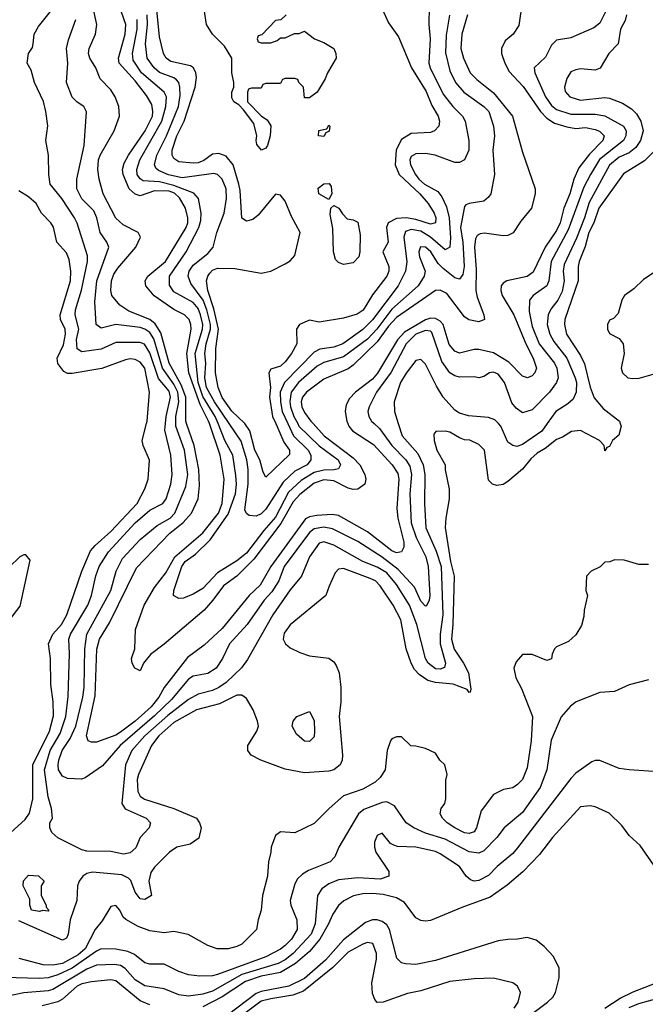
# Model space of a CAD drawing. Header units: inches. Extents: x 1793402 to 1900366, y 320852 to 470679.
# Tile 574 of 604: x 1871513 to 1874097, y 437601 to 441669. Entities that reach past the tile are written whole.
import ezdxf

# ---------------------------------------------------------------- set-up
doc = ezdxf.new("R2010")
doc.units = ezdxf.units.IN
doc.header["$MEASUREMENT"] = 0
doc.layers.add('B8473', color=7, linetype='Continuous')
doc.layers.add('B8474', color=7, linetype='Continuous')

msp = doc.modelspace()

# ---------------------------------------------------------------- linework, layer by layer
at = {"layer": 'B8473', "color": 4}
for points, elevation in [([(1871476.9, 438310), (1871535.2, 438364.8), (1871553, 438390), (1871566.6, 438450), (1871567.3, 438590), (1871635.6, 438730), (1871653.1, 438793.1), (1871651.3, 438850), (1871641.7, 438921.7), (1871639.6, 439030), (1871631.6, 439090), (1871649.6, 439130), (1871685.1, 439170), (1871707.6, 439210), (1871769.7, 439390), (1871806.1, 439473.9), (1871824.1, 439495.9), (1871890, 439554), (1871997.6, 439670), (1872029.5, 439730.5), (1872043.7, 439770), (1872049.4, 439849.4), (1872022.7, 439910), (1872019.3, 439930), (1872037, 440000)], 336), ([(1873994.1, 440000), (1873997.3, 439990), (1873987.5, 439952.5), (1873962, 439930), (1873950, 439906), (1873938, 439902), (1873930, 439888), (1873928, 439910), (1873908.7, 439930), (1873830, 439971.6), (1873792.4, 439967.6), (1873755.8, 439944.2), (1873730, 439934), (1873683.1, 439896.9), (1873650, 439877.6), (1873624.8, 439855.2), (1873590, 439812.3), (1873530, 439761.2), (1873510, 439749.2), (1873484, 439744), (1873466, 439750), (1873450, 439766), (1873433.2, 439890), (1873410, 439914), (1873372.1, 439932.1), (1873350, 439933.2), (1873330, 439941.2), (1873290, 439965.2), (1873270, 439969), (1873232.7, 439967.3), (1873223.6, 439956.4), (1873224.7, 439930), (1873236, 439890), (1873271, 439830), (1873271.1, 439808.9), (1873287.3, 439730), (1873287.7, 439690), (1873273, 439610), (1873270.5, 439570.5), (1873293.1, 439430), (1873307.6, 439370), (1873301.8, 439170), (1873296.1, 439110), (1873307.7, 439067.7), (1873347, 439010), (1873367, 438970), (1873376.9, 438903.1), (1873374, 438890), (1873369.5, 438889.5), (1873362, 438902), (1873304.1, 438924.1), (1873230, 438930.9), (1873198.9, 438938.9), (1873163.3, 438963.3), (1873144.4, 438984.4), (1873129.7, 439010), (1873109.7, 439070), (1873087, 439190), (1873056.2, 439250), (1873002, 439330), (1872982.7, 439350), (1872960.7, 439360.7), (1872850, 439402), (1872830, 439399), (1872816.8, 439383.2), (1872790.9, 439329.1), (1872778, 439290), (1872630, 439169.2), (1872605.1, 439134.9), (1872602, 439110), (1872610.8, 439090), (1872630, 439074), (1872670, 439054), (1872710, 439040.7), (1872790, 439030.8), (1872810, 439016), (1872820.5, 439000.5), (1872832.7, 438970), (1872839.3, 438910), (1872839.3, 438850), (1872833, 438790), (1872846, 438630), (1872845.5, 438610), (1872837.3, 438590), (1872811, 438570), (1872790, 438563.5), (1872690, 438556.9), (1872610, 438572), (1872509, 438610), (1872469.7, 438629.7), (1872456, 438650), (1872455.1, 438670), (1872492.3, 438730), (1872499.3, 438750), (1872496, 438770), (1872477.2, 438817.2), (1872450, 438864), (1872430, 438878), (1872410, 438878.4), (1872337.7, 438842.3), (1872243, 438817), (1872150, 438764.8), (1872087.4, 438710), (1872057, 438670), (1872003.7, 438550), (1871998.9, 438530), (1872000.5, 438480.5), (1872010, 438460.5), (1872028, 438448), (1872150, 438410.4), (1872242.8, 438370), (1872256.3, 438350), (1872262, 438330), (1872253.4, 438286.6), (1872217.3, 438262.7), (1872162, 438250), (1872132, 438230), (1872070, 438168), (1872055.3, 438144.7), (1872046, 438110), (1872057.3, 438050), (1872030, 438034), (1872010, 438037.2), (1871990, 438064), (1871971.8, 438111.8), (1871962.4, 438122.4), (1871935.4, 438135.4), (1871813.7, 438146.3), (1871790, 438140.7), (1871774, 438130), (1871759.3, 438110), (1871752.4, 438090), (1871748.5, 438030), (1871721.7, 437950), (1871713.7, 437890), (1871706.2, 437873.8), (1871690, 437865.1), (1871510, 437945.7)], 336), ([(1873077, 440000), (1873092.4, 439950), (1873157.2, 439877.2), (1873179.6, 439830), (1873186, 439790), (1873184.9, 439670), (1873190.3, 439570), (1873233.1, 439473.1), (1873253.6, 439410), (1873260.7, 439210), (1873250.2, 439130), (1873250.3, 439090.3), (1873272.4, 439010), (1873267.5, 438992.5), (1873250, 438985.1), (1873230, 438987.6), (1873200.7, 439010), (1873189.6, 439030), (1873153, 439170), (1873123.9, 439250), (1873070, 439335.6), (1873030, 439383.5), (1872990, 439407.1), (1872929.8, 439429.8), (1872810, 439498), (1872770, 439511.5), (1872750, 439506.6), (1872710.6, 439450), (1872677.3, 439370), (1872630, 439312.7), (1872558.4, 439210), (1872454.6, 439025.4), (1872428.6, 438991.4), (1872365.5, 438930), (1872336.3, 438910), (1872310, 438897.4), (1872250, 438882.4), (1872210, 438859.7), (1872125.5, 438794.5), (1872030.3, 438710), (1871975.8, 438650), (1871950.3, 438589.7), (1871934.9, 438430), (1871948.8, 438408.8), (1872036, 438370), (1872054, 438350), (1872047.7, 438330), (1872010.3, 438289.7), (1871992.2, 438247.8), (1871970, 438226.3), (1871941.7, 438221.7), (1871890, 438232.7), (1871790, 438234), (1871770, 438239), (1871670, 438288), (1871646, 438310), (1871638, 438330), (1871638, 438350), (1871648, 438370), (1871644, 438410), (1871630, 438458), (1871615.1, 438570), (1871638.7, 438650), (1871679.6, 438720.4), (1871703.9, 438790), (1871713.1, 438873.1), (1871718.4, 439050), (1871715.6, 439110), (1871723, 439130), (1871794.3, 439250), (1871809.6, 439290), (1871828.2, 439371.8), (1871841.6, 439410), (1871880.5, 439470), (1871989.6, 439590), (1872050, 439642), (1872103.7, 439670), (1872118, 439690), (1872136.9, 439750), (1872142.9, 439790), (1872136.9, 439870), (1872112.5, 439972.5), (1872115.4, 440000)], 332), ([(1872977.8, 440000), (1872999.9, 439979.9), (1873050.2, 439910.2), (1873108.5, 439850), (1873124.5, 439824.5), (1873131.6, 439790), (1873125.2, 439710), (1873130.3, 439590), (1873150.2, 439530.2), (1873190.3, 439450), (1873200.3, 439410), (1873207.7, 439290), (1873204, 439270), (1873192.8, 439247.2), (1873190, 439245.2), (1873170, 439266), (1873143.8, 439323.8), (1873077, 439397), (1873010, 439448.5), (1872910, 439513), (1872805.2, 439565.2), (1872770, 439572.3), (1872730, 439565.1), (1872710, 439549.6), (1872605.7, 439410), (1872583.1, 439350), (1872555.2, 439304.8), (1872522.4, 439270), (1872452.7, 439170), (1872379.3, 439090), (1872350.3, 439029.7), (1872324, 438990), (1872290, 438967), (1872230, 438957), (1872210, 438944.5), (1872139.5, 438860.5), (1872070, 438793.3), (1871928.7, 438670), (1871854.4, 438585.6), (1871783.4, 438536.6), (1871768.5, 438531.5), (1871710, 438534.3), (1871690, 438543.6), (1871672.8, 438570), (1871672.4, 438590), (1871674, 438610), (1871688.3, 438650), (1871720.9, 438699.1), (1871744.4, 438750), (1871773.7, 438870), (1871779.1, 438910), (1871781.7, 439070), (1871789.7, 439130), (1871889.6, 439310), (1871911.6, 439390), (1871937.5, 439442.5), (1872010, 439521.6), (1872080.8, 439579.2), (1872134, 439610), (1872153.3, 439630), (1872199.2, 439740.8), (1872207.3, 439790), (1872193.3, 439890), (1872158, 439990), (1872158.1, 440000)], 328), ([(1872868, 440000), (1872872.4, 439990), (1872888.4, 439970), (1872974.1, 439914.1), (1873052.2, 439830), (1873074.4, 439794.4), (1873079.6, 439770), (1873071.6, 439650), (1873075.6, 439610), (1873099.5, 439510), (1873100.5, 439490), (1873090.8, 439470), (1873070, 439466), (1873050, 439475.1), (1872950, 439552.4), (1872830, 439620.5), (1872804, 439624), (1872739.9, 439620.1), (1872710, 439615.4), (1872693.2, 439606.8), (1872550.2, 439410), (1872506.9, 439333.1), (1872461.3, 439290), (1872350, 439153.6), (1872274.7, 439085.3), (1872206.6, 439033.4), (1872110.3, 438910), (1872087.9, 438870), (1872056.5, 438830), (1871990, 438771), (1871930, 438725.4), (1871910, 438713.3), (1871830, 438684.5), (1871810, 438683.7), (1871795.3, 438690), (1871789.6, 438709.6), (1871824.4, 438875.6), (1871832.3, 439067.7), (1871843, 439110), (1871883.3, 439176.7), (1871995.5, 439404.5), (1872133.1, 439546.9), (1872188.1, 439591.9), (1872223, 439630), (1872249.7, 439690), (1872255.6, 439744.4), (1872252.4, 439810), (1872233.1, 439910), (1872202.6, 440000)], 324), ([(1872724.9, 440000), (1872770.4, 439950), (1872890, 439858.9), (1872918, 439830), (1872938.7, 439790), (1872942.4, 439770), (1872939.1, 439750), (1872910.4, 439729.6), (1872890, 439727.6), (1872870, 439732.8), (1872810, 439763.1), (1872770, 439768.5), (1872730, 439753.5), (1872670, 439707.3), (1872642.5, 439677.5), (1872592.4, 439587.6), (1872479.6, 439440.3), (1872410.1, 439369.9), (1872354.4, 439330), (1872310.4, 439270), (1872274.4, 439230), (1872110, 439089.4), (1872053.2, 439046.8), (1872024.7, 439010), (1872010, 438978), (1871989.2, 438989.2), (1871978, 439010), (1871975.3, 439030), (1871989, 439070), (1871992, 439150), (1872026.6, 439250), (1872070, 439323), (1872116, 439384), (1872153.7, 439450), (1872270, 439548.9), (1872334.8, 439630), (1872349.8, 439670), (1872357.3, 439770), (1872341, 439870), (1872297, 440000)], 316), ([(1872661.3, 440000), (1872666.7, 439990), (1872750, 439908.8), (1872828, 439850), (1872838, 439830), (1872830, 439814), (1872811.4, 439808.6), (1872770, 439807.8), (1872730, 439797.8), (1872675.4, 439764.6), (1872623.4, 439716.6), (1872570, 439613.3), (1872521, 439559), (1872450, 439465.1), (1872410, 439433.3), (1872330, 439383), (1872270, 439318.4), (1872230, 439295.1), (1872190, 439279), (1872170, 439278), (1872148.7, 439290), (1872149.2, 439310), (1872183.1, 439410), (1872196.9, 439430), (1872238.7, 439461.3), (1872299.4, 439520.6), (1872373.9, 439626.1), (1872404.8, 439710), (1872408.5, 439750), (1872406.1, 439786.1), (1872393.7, 439870), (1872360.4, 439930), (1872332.3, 440000)], 312), ([(1872621, 440000), (1872644.4, 439950), (1872705.3, 439890), (1872715.3, 439870), (1872715.8, 439850), (1872700.5, 439830), (1872650, 439803.5), (1872601.1, 439758.9), (1872530, 439646.6), (1872510, 439627), (1872490, 439617.2), (1872460.9, 439620.9), (1872450, 439628.7), (1872443.6, 439643.6), (1872456.4, 439750), (1872456.9, 439810), (1872451, 439850), (1872427.2, 439927.2), (1872378, 440000)], 308), ([(1872570.8, 440000), (1872604, 439924), (1872627.3, 439890), (1872627.1, 439872.9), (1872530, 439779), (1872518.9, 439798.9), (1872504.7, 439850), (1872484.8, 439890), (1872463.1, 439970), (1872442.7, 440000)], 304), ([(1873691.8, 440000), (1873670, 439969.6), (1873590, 439914.5), (1873566.3, 439906.3), (1873550, 439909.2), (1873530, 439924), (1873500.7, 439990), (1873491.5, 440000)], 332), ([(1871470, 439186), (1871514.8, 439245.2), (1871556.4, 439436.4), (1871538, 439458), (1871530, 439458), (1871514, 439450), (1871471, 439409)], 344), ([(1874110, 439418), (1874070, 439418), (1874010, 439435.3), (1873970, 439438), (1873951.1, 439428.9), (1873930, 439428), (1873911.1, 439408.9), (1873874, 439390), (1873854, 439370), (1873851.3, 439310), (1873858, 439290), (1873844.7, 439230), (1873843.6, 439203.6), (1873834.4, 439165.6), (1873810, 439128), (1873779.8, 439100.2), (1873730, 439078), (1873722, 439070), (1873712.7, 439047.3), (1873710, 439028.7), (1873690, 439022), (1873630, 439046), (1873590, 439046), (1873563.6, 439016.4), (1873554, 438990), (1873562, 438950), (1873585.4, 438905.4), (1873630.7, 438790), (1873626.4, 438690), (1873610, 438578), (1873590.6, 438530), (1873570, 438509.2), (1873550, 438495.3), (1873511.3, 438488.7), (1873470, 438468), (1873419.8, 438400.2), (1873400.7, 438330), (1873390, 438314), (1873370, 438307), (1873350, 438309.6), (1873310, 438329.6), (1873279.3, 438350), (1873259, 438370), (1873250, 438388), (1873254, 438410), (1873269.1, 438430.9), (1873273.2, 438450), (1873273.6, 438526.4), (1873279, 438550), (1873268.7, 438590), (1873248, 438610), (1873230, 438638), (1873190, 438658), (1873150, 438668), (1873128.4, 438668.4), (1873090, 438706), (1873070, 438706), (1873050, 438698), (1873044.7, 438690), (1873031.3, 438650), (1873022.8, 438570), (1873002, 438538), (1872981.3, 438518.7), (1872930, 438489.6), (1872850, 438462), (1872790.8, 438410), (1872730, 438348), (1872650, 438308.7), (1872590, 438313.2), (1872570, 438298), (1872551.3, 438250), (1872551, 438230), (1872541, 438190), (1872537.3, 438130), (1872516.3, 438050), (1872510.7, 437989.3), (1872498, 437950), (1872491.3, 437910), (1872430, 437849), (1872410, 437839), (1872374, 437830), (1872329.3, 437829.3), (1872290, 437844), (1872209.3, 437889.3), (1872150, 437901.2), (1872110, 437896), (1872050, 437903.7), (1872002, 437922), (1871951.4, 437951.4), (1871940.1, 437960.1), (1871926, 437990), (1871910, 438009.2), (1871890, 438005.2), (1871853.8, 437946.2), (1871825.3, 437910), (1871783.2, 437830), (1871754.8, 437805.2), (1871690, 437769.8), (1871650, 437762.4), (1871610, 437764.4), (1871510.5, 437789.5)], 344), ([(1874110, 438942), (1874030, 438921.2), (1873970, 438893.2), (1873910, 438889), (1873812, 438850), (1873787.9, 438832.1), (1873750, 438788.7), (1873708.5, 438691.5), (1873690.4, 438570), (1873663.4, 438496.6), (1873590, 438392.7), (1873514.8, 438330), (1873484, 438290), (1873430, 438235.1), (1873410, 438225.1), (1873370, 438231.3), (1873270, 438283.5), (1873190, 438308.2), (1873141.2, 438330), (1873109.5, 438350), (1873061.3, 438421.3), (1873030, 438437), (1873010, 438434), (1872934, 438406), (1872912.1, 438387.9), (1872830.8, 438250), (1872814.8, 438210), (1872796, 438190), (1872706.6, 438153.4), (1872680.9, 438139.1), (1872661.1, 438118.9), (1872650, 438098), (1872630.7, 438030), (1872633.4, 438010), (1872658, 437950), (1872659.3, 437910), (1872636.4, 437870), (1872610, 437843.6), (1872590, 437828), (1872530, 437797.4), (1872330, 437723.6), (1872310, 437718.4), (1872257.5, 437717.5), (1872210, 437722.7), (1872170, 437736), (1872110, 437766.6), (1872050, 437766.6), (1872030, 437772.7), (1871986.9, 437806.9), (1871959.1, 437819.1), (1871910, 437828), (1871850, 437829.6), (1871830, 437820.5), (1871730.3, 437750), (1871670, 437722), (1871630, 437709.7), (1871593, 437707), (1871450, 437711.5)], 348), ([(1874150, 438562), (1874030, 438569), (1873990, 438575.3), (1873910, 438608.7), (1873890, 438608.7), (1873876.9, 438603.1), (1873810, 438555.3), (1873790, 438534), (1873570, 438246.6), (1873550, 438224.5), (1873484.9, 438170), (1873450, 438132.3), (1873410, 438112.3), (1873390, 438109.4), (1873374.8, 438114.8), (1873357.2, 438130), (1873329.3, 438170), (1873250, 438222.9), (1873230, 438231.5), (1873150, 438249.4), (1873073.2, 438253.2), (1873058, 438258), (1873045.2, 438265.2), (1873010, 438308), (1872990, 438298), (1872978, 438270), (1872978, 438250), (1872984.7, 438230), (1873038, 438150), (1873038, 438130), (1873002, 438118), (1872910, 438122.9), (1872830, 438115.1), (1872790, 438098.4), (1872761.7, 438078.3), (1872743, 438050), (1872733.8, 437933.8), (1872716.5, 437890), (1872643.1, 437810), (1872610, 437785.1), (1872580.5, 437770), (1872430, 437723.7), (1872310, 437654.5), (1872270, 437642.6), (1872210, 437634.3), (1872170, 437640.5), (1872110, 437665.1), (1872030, 437677.6), (1871990, 437701.6), (1871948.5, 437748.5), (1871930, 437760.5), (1871905.3, 437765.3), (1871830, 437762.6), (1871790, 437745.7), (1871650, 437661.7), (1871630, 437656), (1871530, 437647.8), (1871450, 437631.8)], 352), ([(1874142, 438162), (1874076.5, 438256.5), (1874030, 438298), (1874000.2, 438340.2), (1873948.7, 438390), (1873890, 438417.2), (1873870, 438421.2), (1873830, 438417), (1873713.4, 438290), (1873660.4, 438219.6), (1873591.8, 438148.2), (1873527.1, 438092.9), (1873456.9, 438043.1), (1873339, 438001), (1873210, 437947), (1873190, 437944.5), (1873170, 437947), (1873150, 437958), (1873102, 438022), (1873070, 438040.5), (1873014.1, 438054.1), (1872970, 438058), (1872930, 438057.7), (1872891.5, 438048.5), (1872851.7, 438028.3), (1872830, 438009.4), (1872806.5, 437973.5), (1872787.6, 437930), (1872752.6, 437870), (1872710, 437819.1), (1872651.8, 437770), (1872590, 437731.9), (1872510, 437717), (1872445.3, 437694.7), (1872350, 437630.9), (1872270.2, 437589.8)], 356), ([(1873550, 437502.6), (1873692.7, 437610), (1873716, 437630), (1873726, 437650), (1873741.2, 437710), (1873741.2, 437750), (1873718.6, 437798.6), (1873680.2, 437840.2), (1873646.3, 437866.3), (1873610, 437877.2), (1873570, 437869.2), (1873529.1, 437869.1), (1873490, 437862.7), (1873230, 437782), (1873150, 437765.1), (1873107.3, 437767.3), (1873090, 437772.7), (1873071.6, 437791.6), (1873041.3, 437910), (1873030, 437929.4), (1873010, 437943), (1872990, 437949.7), (1872970, 437949.7), (1872941.6, 437938.4), (1872850, 437866.6), (1872776.6, 437783.4), (1872690, 437707.7), (1872624.9, 437675.1), (1872510, 437654), (1872490, 437645.8), (1872370, 437554.2)], 364), ([(1873555.2, 437584.8), (1873572, 437610), (1873581.2, 437650), (1873570, 437675.3), (1873550, 437689), (1873470, 437709.2), (1873390, 437706), (1873290, 437695.1), (1873170, 437656), (1873114.4, 437645.6), (1873014, 437610), (1872990, 437608.7), (1872980.2, 437620.2), (1872970, 437646), (1872967, 437690), (1872986.8, 437786.8), (1872987, 437810), (1872971.7, 437851.7), (1872950, 437856), (1872930, 437849.4), (1872870, 437815.6), (1872806.7, 437753.3), (1872685.4, 437654.6), (1872641.8, 437638.2), (1872550, 437623.8), (1872510, 437613.1), (1872383, 437517)], 368), ([(1872050, 437598.3), (1872010, 437615.4), (1871910, 437697.6), (1871890, 437702.4), (1871810, 437693), (1871770, 437685.1), (1871750, 437675.4), (1871690, 437621.6), (1871670, 437611.2), (1871606.1, 437593.9)], 356), ([(1873930, 437584.2), (1873994, 437626), (1874047.5, 437652.5), (1874195.3, 437710)], 356), ([(1874030, 437587.4), (1874070, 437604), (1874150, 437626.3)], 352)]:
    msp.add_lwpolyline(points, dxfattribs=dict(at, elevation=elevation))
at = {"layer": 'B8473', "color": 4, "elevation": 332}
for points in [[(1872710, 438686), (1872690, 438688.7), (1872656.4, 438716.4), (1872638, 438750), (1872642, 438770), (1872658, 438790), (1872710, 438811.3), (1872730, 438774), (1872731.3, 438730), (1872730, 438706)], [(1871630, 437986), (1871608.4, 437988.4), (1871595.3, 437984.7), (1871562, 437990), (1871555.3, 438010), (1871554.6, 438034.6), (1871528, 438090), (1871528.7, 438111.3), (1871550, 438134), (1871590, 438132), (1871614, 438110), (1871602, 438090), (1871602, 438050), (1871622, 438010), (1871622, 438002), (1871634, 437990)]]:
    msp.add_lwpolyline(points, close=True, dxfattribs=at)
at = {"layer": 'B8474', "color": 4}
for points, elevation in [([(1872297, 440000), (1872293.6, 440010), (1872258.6, 440078.6), (1872212.1, 440210), (1872202.9, 440290), (1872221.3, 440390), (1872220.5, 440410), (1872213.6, 440430), (1872193.2, 440450), (1872150, 440471.5), (1872067.9, 440527.9), (1872034, 440570), (1872031.8, 440590), (1872042.9, 440610), (1872114.7, 440670), (1872200.4, 440810), (1872206.9, 440830), (1872206.9, 440850), (1872197.4, 440890), (1872173.1, 440933.1), (1872152, 440952), (1872130, 440960.7), (1872070, 440962.2), (1872010, 440941.3), (1871990, 440948), (1871965.4, 440970), (1871939.8, 441030), (1871937.7, 441050), (1871944.1, 441075.9), (1871962, 441110), (1872030.9, 441210), (1872061, 441270), (1872063.1, 441290), (1872058.2, 441318.2), (1872036.2, 441356.2), (1871990, 441416.3), (1871924.2, 441490), (1871920.5, 441510), (1871948.4, 441610), (1871951.1, 441650), (1871905, 441785)], 316), ([(1872202.6, 440000), (1872199.2, 440010), (1872199.2, 440110), (1872180, 440160), (1872130.9, 440250), (1872095.8, 440375.8), (1872072.6, 440412.6), (1872050, 440429.8), (1871964.4, 440464.4), (1871927.3, 440490), (1871893.6, 440530), (1871889.7, 440549.7), (1871892.8, 440590), (1871902.4, 440617.6), (1871918, 440642), (1871992.7, 440730), (1872012.7, 440770), (1872002, 440790), (1871941.1, 440821.1), (1871909.7, 440849.7), (1871858.3, 440950), (1871841.3, 441010), (1871835.8, 441050), (1871838.9, 441090), (1871845.1, 441110), (1871903.6, 441210), (1871925.6, 441270), (1871922.9, 441310), (1871907.3, 441350), (1871890, 441379.3), (1871845.4, 441425.4), (1871827.3, 441470), (1871802.9, 441510), (1871797.6, 441530), (1871799.6, 441550), (1871826, 441610), (1871831.3, 441650), (1871814.3, 441730)], 324), ([(1872614, 441690), (1872591.6, 441668.4), (1872570, 441666), (1872512.7, 441607.3), (1872498, 441602), (1872494, 441590), (1872498, 441578), (1872510, 441574), (1872550, 441574), (1872576.4, 441583.6), (1872590, 441594), (1872610, 441594), (1872648.4, 441611.6), (1872667.3, 441612.7), (1872690, 441622), (1872730.7, 441590.7), (1872770, 441574.8), (1872810, 441550.7), (1872818.8, 441530), (1872821, 441510), (1872784.7, 441450), (1872775.3, 441424.7), (1872742, 441370), (1872710, 441346), (1872690, 441346), (1872686, 441390), (1872666, 441410), (1872662, 441422), (1872650, 441426), (1872610, 441426), (1872598, 441422), (1872590, 441406), (1872530, 441406), (1872518, 441402), (1872510, 441386), (1872470, 441386), (1872458, 441382), (1872454, 441370), (1872454, 441330), (1872512, 441270), (1872534.8, 441254.8), (1872550.7, 441230.7), (1872547.3, 441190), (1872536.3, 441150), (1872530, 441139), (1872512, 441130), (1872492.9, 441152.9), (1872489.7, 441169.7), (1872492.7, 441190), (1872480.2, 441240.2), (1872437.2, 441297.2), (1872418, 441318), (1872398, 441330), (1872390, 441346), (1872389.3, 441369.3), (1872398, 441390), (1872398, 441410), (1872389.3, 441450), (1872389, 441510), (1872359.5, 441559.5), (1872309.2, 441610), (1872284, 441650), (1872269.5, 441750)], 296), ([(1873590.6, 441749.4), (1873574.4, 441645.6), (1873551.3, 441610), (1873518.5, 441581.5), (1873503, 441550), (1873503.8, 441530), (1873517.1, 441490), (1873535.4, 441455.4), (1873592.9, 441392.9), (1873664.2, 441290), (1873690, 441262), (1873722, 441242), (1873773.6, 441226.4), (1873810, 441220.3), (1873850, 441223.7), (1873890, 441215.8), (1873908.5, 441208.5), (1873927.3, 441190), (1873922, 441170), (1873866.5, 441113.5), (1873823, 441057), (1873801.7, 441010), (1873785.5, 440950), (1873760.2, 440890), (1873745.8, 440830), (1873730, 440797.6), (1873683.1, 440730), (1873634.5, 440625.5), (1873610, 440608), (1873526, 440590), (1873510, 440580.9), (1873501.6, 440570), (1873500.3, 440550), (1873505.7, 440530), (1873554.9, 440450), (1873603.6, 440330), (1873634, 440270), (1873647.7, 440230), (1873640.7, 440210), (1873630, 440197.2), (1873610.5, 440189.5), (1873590, 440196), (1873533.6, 440253.6), (1873470, 440292.4), (1873410, 440306), (1873390, 440306), (1873330, 440291.6), (1873310, 440299.5), (1873286.8, 440326.8), (1873262, 440410), (1873250, 440424.2), (1873230, 440435.1), (1873210, 440435.6), (1873190, 440428.8), (1873102, 440378), (1873074.1, 440345.9), (1872991.7, 440208.3), (1872970, 440183.5), (1872900.5, 440130), (1872875.8, 440104.2), (1872862, 440078), (1872857.6, 440050), (1872863.7, 440010), (1872868, 440000)], 324), ([(1872115.4, 440000), (1872118.7, 440030), (1872135.8, 440110), (1872130, 440134), (1872087, 440187), (1872050, 440292.3), (1872028.5, 440328.5), (1872010, 440335.8), (1871910, 440335.1), (1871850, 440308), (1871770, 440297), (1871749.8, 440309.8), (1871748.3, 440348.3), (1871756.9, 440390), (1871742, 440450), (1871743.5, 440470), (1871768.7, 440551.3), (1871793.3, 440670), (1871792.9, 440692.9), (1871750, 440828.7), (1871739.5, 440850), (1871686.6, 440930), (1871639.3, 440990), (1871632.7, 441030), (1871632.3, 441110), (1871621.2, 441170), (1871629.2, 441230.8), (1871620.9, 441290), (1871611.7, 441331.7), (1871574, 441410), (1871560.2, 441460.2), (1871544, 441490), (1871549, 441530), (1871565.2, 441554.8), (1871569.2, 441570), (1871573.2, 441610), (1871590, 441641), (1871645.2, 441710)], 332), ([(1872378, 440000), (1872317.2, 440090), (1872284.8, 440150), (1872278.4, 440190), (1872281.8, 440250), (1872278.2, 440290), (1872283.5, 440330), (1872301.5, 440390), (1872301, 440410), (1872286, 440470), (1872270.5, 440510.5), (1872219.4, 440579.4), (1872209.6, 440610), (1872213.6, 440630), (1872230, 440655.5), (1872290, 440703.8), (1872311.8, 440730), (1872328, 440790), (1872358, 440870), (1872367.6, 440930), (1872365.6, 440970), (1872349.5, 441010), (1872330, 441029.5), (1872314.3, 441034.3), (1872184.7, 441015.3), (1872128.3, 441028.3), (1872086.3, 441046.3), (1872075.6, 441055.6), (1872069.6, 441070), (1872078.9, 441110), (1872119.2, 441190), (1872168.6, 441310), (1872176.2, 441356.2), (1872175.1, 441390), (1872169.7, 441409.7), (1872161.2, 441421.2), (1872149.7, 441429.7), (1872090, 441451.3), (1872067.8, 441470), (1872038.9, 441510), (1872032.4, 441570), (1872041.4, 441650), (1872039.2, 441690)], 308), ([(1872442.7, 440000), (1872441.6, 440001.6), (1872390, 440051.8), (1872350, 440107.6), (1872332.4, 440150), (1872322, 440210), (1872322.7, 440310), (1872333.7, 440390), (1872314.3, 440474.3), (1872289.7, 440550.3), (1872285.1, 440590), (1872289.6, 440610), (1872298, 440622), (1872310, 440634), (1872330, 440642), (1872401.4, 440641.4), (1872510, 440621.3), (1872550, 440630.4), (1872610, 440660.3), (1872630, 440672.4), (1872650, 440694.8), (1872671.3, 440790), (1872635.6, 440855.6), (1872610, 440919), (1872590, 440944), (1872570, 440949), (1872498, 440862), (1872475.8, 440844.2), (1872450, 440837.2), (1872430, 440848.7), (1872423.7, 440963.7), (1872418.3, 440990), (1872395.1, 441070), (1872365.6, 441105.6), (1872335.8, 441115.8), (1872310, 441113), (1872273, 441087), (1872250, 441077.6), (1872230, 441075.8), (1872170, 441082.6), (1872150, 441096), (1872143.5, 441110), (1872143.1, 441130), (1872162, 441190), (1872192.3, 441250), (1872238.3, 441390), (1872243, 441430), (1872240.5, 441450), (1872231, 441471), (1872218.8, 441478.8), (1872137.1, 441497.1), (1872118, 441510), (1872106.6, 441530), (1872090, 441598), (1872079.2, 441710)], 304), ([(1873010, 441714), (1873036.9, 441656.9), (1873078, 441598), (1873132, 441470), (1873192.3, 441372.3), (1873214.9, 441314.9), (1873241.6, 441270), (1873247.7, 441250), (1873244, 441230), (1873226, 441210), (1873210, 441202.9), (1873130, 441199.5), (1873090, 441174.5), (1873068.1, 441131.9), (1873064.2, 441070), (1873080.4, 441030), (1873166, 440950), (1873200.3, 440910), (1873225.3, 440870), (1873231.8, 440850), (1873230.4, 440830), (1873210, 440824.7), (1873150, 440844.2), (1873110, 440850.8), (1873070, 440847.1), (1873034.9, 440830), (1873028.7, 440810), (1873034.9, 440750), (1873013.4, 440710), (1873037.6, 440650), (1873038, 440630), (1873030.2, 440609.8), (1872970, 440532), (1872931.2, 440468.8), (1872907.5, 440452.5), (1872850, 440436.3), (1872750, 440418.9), (1872710, 440427.3), (1872668.4, 440410), (1872657.1, 440390), (1872658.4, 440330), (1872635.5, 440290), (1872610, 440255.1), (1872590, 440238), (1872550, 440225.2), (1872541.6, 440210), (1872549, 440150), (1872545.2, 440110), (1872557.7, 440030), (1872570.8, 440000)], 304), ([(1873204, 441724), (1873203, 441650), (1873208.2, 441590), (1873203.8, 441490), (1873208.2, 441470), (1873262.2, 441362.2), (1873301.6, 441310), (1873342, 441270), (1873353.4, 441250), (1873368.2, 441170), (1873368, 441130), (1873350.4, 441089.6), (1873330, 441079.3), (1873310, 441079.3), (1873229.6, 441109.6), (1873190, 441117), (1873150, 441114.5), (1873130, 441104), (1873124.4, 441090), (1873127, 441070), (1873147.4, 441030), (1873161.7, 441010), (1873184.9, 440990), (1873240, 440960), (1873256.9, 440936.9), (1873276.4, 440896.4), (1873287.7, 440850), (1873292.7, 440767.3), (1873290, 440728.7), (1873270, 440718), (1873209.7, 440770), (1873170, 440796.1), (1873130, 440802), (1873106.6, 440793.4), (1873099.5, 440770), (1873111.7, 440668.3), (1873106.7, 440630), (1873075.8, 440570), (1872970, 440429.7), (1872930, 440389.6), (1872847.7, 440330), (1872810, 440316.4), (1872752.6, 440307.4), (1872730, 440295.6), (1872607.4, 440170), (1872589.2, 440130), (1872590.2, 440090), (1872597.6, 440050), (1872621, 440000)], 308), ([(1873288.5, 441688.5), (1873274.7, 441605.3), (1873272, 441532), (1873290, 441458), (1873313, 441410), (1873348, 441370), (1873430, 441310.5), (1873450.5, 441290), (1873470.5, 441230), (1873474.9, 441190), (1873467.3, 441130), (1873474.8, 441030), (1873458.8, 440950), (1873450, 440935.3), (1873430, 440919), (1873370, 440909.2), (1873355.3, 440904.7), (1873350, 440898), (1873334.3, 440810), (1873344, 440750), (1873348.7, 440650), (1873343.4, 440616.6), (1873330, 440597.2), (1873310, 440602.7), (1873261.8, 440641.8), (1873242, 440662), (1873211.3, 440710), (1873190, 440729.4), (1873168.7, 440731.3), (1873161.6, 440710), (1873164.4, 440690), (1873188.2, 440630), (1873184.4, 440610), (1873159.3, 440570), (1873050, 440472.6), (1872987.9, 440390), (1872950, 440348.5), (1872850, 440275.8), (1872770, 440252.8), (1872741.8, 440238.2), (1872664.2, 440170), (1872634, 440130), (1872628.3, 440091.7), (1872631.3, 440070), (1872644.9, 440030), (1872661.3, 440000)], 312), ([(1873363.1, 441690), (1873339.5, 441610), (1873335.8, 441550), (1873347, 441510), (1873374.4, 441450), (1873401.8, 441421.8), (1873470, 441366.4), (1873548.2, 441270), (1873590, 441122), (1873642, 440970), (1873642, 440950), (1873627.3, 440890), (1873583.1, 440836.9), (1873552, 440788), (1873530, 440778), (1873510, 440776.2), (1873433.2, 440786.8), (1873415.2, 440784.8), (1873402.6, 440777.4), (1873395.6, 440764.4), (1873392, 440730), (1873398.4, 440638.4), (1873397.7, 440550), (1873402.4, 440522.4), (1873430.4, 440450), (1873433.4, 440430), (1873410, 440420.7), (1873368.5, 440428.5), (1873350, 440442), (1873277.6, 440537.6), (1873250, 440551.8), (1873230, 440549.7), (1873070, 440439.2), (1873037.1, 440402.9), (1872990, 440338.5), (1872890, 440242), (1872870, 440227.1), (1872770, 440184.2), (1872697.1, 440130), (1872681.3, 440110), (1872675.3, 440090), (1872678, 440070), (1872690, 440045.5), (1872715.8, 440010), (1872724.9, 440000)], 316), ([(1873937.3, 441710), (1873910, 441655.3), (1873884.5, 441635.5), (1873790, 441594), (1873730, 441585.2), (1873710, 441564), (1873685.2, 441514.8), (1873638, 441470), (1873640.7, 441450), (1873684.9, 441350), (1873710, 441314.9), (1873730, 441298.7), (1873790, 441278.3), (1873890, 441279.5), (1873930, 441271.8), (1874007.3, 441230), (1874018.4, 441210), (1874017, 441190), (1874006.7, 441170), (1873908.6, 441091.4), (1873870.3, 441030), (1873843, 440977), (1873779.3, 440800.7), (1873708.9, 440670), (1873698.4, 440590), (1873690.4, 440570), (1873634, 440530), (1873619.1, 440510), (1873617.1, 440462.9), (1873630, 440401), (1873658.7, 440330), (1873722.4, 440250), (1873732.4, 440230), (1873738, 440190), (1873730.6, 440170), (1873702, 440130), (1873630, 440057.2), (1873590, 440045.2), (1873564.4, 440064.4), (1873546.5, 440086.5), (1873516.2, 440170), (1873490, 440205.2), (1873470, 440212.7), (1873454, 440210), (1873430, 440195.3), (1873410, 440189.2), (1873390, 440194), (1873330, 440192.7), (1873310, 440198), (1873289.7, 440209.7), (1873256.6, 440256.6), (1873216.1, 440376.1), (1873210, 440381.6), (1873190, 440385.1), (1873150, 440369.7), (1873110, 440329.6), (1873047.7, 440212.3), (1872986.7, 440130), (1872956.3, 440070), (1872950.7, 440050), (1872954.8, 440030), (1872966.8, 440010), (1872977.8, 440000)], 328), ([(1874019.3, 441690), (1874013.8, 441666.2), (1873994.8, 441630), (1873984.9, 441570), (1873947.3, 441530), (1873910.8, 441469.2), (1873890, 441461.2), (1873830, 441466.6), (1873810, 441462.7), (1873790, 441453.2), (1873773.2, 441426.8), (1873764, 441390), (1873766.8, 441373.2), (1873786, 441350), (1873830, 441336.4), (1873930, 441347.7), (1873950, 441344.9), (1874003.8, 441323.8), (1874040.7, 441300.7), (1874060.6, 441280.6), (1874079.5, 441250), (1874088.7, 441210), (1874077.6, 441170), (1874058.2, 441141.8), (1874030, 441118.9), (1873990, 441101.1), (1873950, 441067.6), (1873865.5, 440914.5), (1873846.5, 440850), (1873813.6, 440766.4), (1873762, 440658), (1873758.3, 440630), (1873761.7, 440590), (1873753.5, 440546.5), (1873735.8, 440510), (1873707.4, 440472.6), (1873696.4, 440450), (1873692, 440410), (1873703.1, 440370), (1873720, 440340), (1873773.1, 440270), (1873807.4, 440190), (1873812.9, 440170), (1873812.2, 440130), (1873798.7, 440101.3), (1873777.6, 440082.4), (1873727.7, 440050), (1873691.8, 440000)], 332), ([(1872158.1, 440000), (1872158.4, 440030), (1872170.6, 440090), (1872166.1, 440130), (1872150, 440163.5), (1872103.2, 440230), (1872067.4, 440350), (1872050, 440376.3), (1872030, 440391.1), (1872010, 440397.4), (1871910, 440409.6), (1871850, 440394), (1871829.5, 440410), (1871823.9, 440503.9), (1871831.1, 440590), (1871880.9, 440730), (1871873.2, 440750), (1871845.1, 440790), (1871831.5, 440850), (1871819.1, 440879.1), (1871770, 440929.3), (1871749.6, 440970), (1871749.6, 441010.4), (1871779.3, 441150), (1871788.9, 441288.9), (1871778, 441310), (1871750, 441328.7), (1871730, 441348.7), (1871706.6, 441410), (1871712.3, 441490), (1871706, 441550), (1871714.2, 441585.8), (1871744.5, 441670)], 328), ([(1872332.3, 440000), (1872320.3, 440030), (1872270, 440112.6), (1872249.8, 440170.2), (1872237.8, 440290), (1872267.9, 440390), (1872269.8, 440410), (1872259.8, 440450), (1872250, 440475.6), (1872230, 440500.5), (1872150, 440545.1), (1872131.7, 440571.7), (1872131.8, 440610), (1872201.1, 440710), (1872253.6, 440810), (1872261, 440839), (1872262.4, 440870), (1872252, 440930), (1872232.7, 440952.7), (1872150, 440984.7), (1872090, 440998.9), (1872023.5, 441003.5), (1872011.1, 441011.1), (1871997.6, 441030), (1871996.3, 441050), (1872009.7, 441090), (1872100.3, 441250), (1872116.9, 441310), (1872119.6, 441350), (1872109.5, 441370), (1872015.8, 441450), (1871982.4, 441502.4), (1871978.5, 441530), (1871998.8, 441630), (1871997.6, 441670)], 312), ([(1874134.4, 441125.6), (1874093.8, 441086.2), (1874007.7, 441032.3), (1873906, 440890), (1873884.9, 440830), (1873864.7, 440790), (1873848.4, 440731.6), (1873823.6, 440670), (1873819.5, 440650), (1873820.3, 440590), (1873764.9, 440430), (1873763.7, 440410), (1873772.2, 440370), (1873830, 440282), (1873846.8, 440246.8), (1873870, 440151), (1873886.5, 440106.5), (1873923, 440063), (1873990.8, 440010), (1873994.1, 440000)], 336), ([(1872037, 440000), (1872039.5, 440010), (1872049.6, 440130), (1872030, 440229), (1872010, 440254.5), (1871990, 440265.1), (1871970, 440267.6), (1871950, 440263.6), (1871851.8, 440228.2), (1871730, 440207.3), (1871710, 440207.3), (1871695.3, 440215.3), (1871670, 440249), (1871667.3, 440270), (1871694, 440326), (1871702.6, 440370), (1871701.3, 440390), (1871681.6, 440430), (1871679.7, 440450), (1871723, 440590), (1871723.6, 440630), (1871717.7, 440677.7), (1871705.8, 440705.8), (1871666.6, 440750), (1871652.3, 440812.3), (1871641.6, 440830), (1871603.6, 440870), (1871580.9, 440910), (1871550, 440937.2), (1871510, 440962)], 336), ([(1874146.8, 440633.2), (1874090, 440596), (1874050, 440557.2), (1874011.3, 440530), (1874001, 440510), (1873985.4, 440454.6), (1873965.4, 440434.6), (1873950, 440428), (1873941, 440410), (1873941, 440390), (1873950, 440372), (1873990, 440352), (1874006, 440330), (1874010.7, 440290), (1873997.3, 440230), (1874002.8, 440210), (1874024.7, 440190), (1874046.2, 440186.2), (1874071.5, 440188.5), (1874130, 440204.9)], 344), ([(1873491.5, 440000), (1873476.4, 440016.4), (1873450, 440025.6), (1873367.1, 440032.9), (1873330, 440043.7), (1873310, 440055.1), (1873262, 440110), (1873234.3, 440154.3), (1873190, 440245.2), (1873170, 440265.2), (1873150, 440261.2), (1873110, 440209.3), (1873086.4, 440170), (1873060.5, 440090), (1873061.6, 440050), (1873077, 440000)], 332)]:
    msp.add_lwpolyline(points, dxfattribs=dict(at, elevation=elevation))
at = {"layer": 'B8474', "color": 4, "elevation": 296}
for points in [[(1872770, 441186), (1872748, 441190), (1872748.4, 441211.6), (1872782, 441218), (1872790, 441234), (1872794, 441230), (1872791.6, 441208.4), (1872778, 441202)], [(1872790, 440926), (1872749.3, 440950), (1872746.6, 440973.4), (1872770, 440991), (1872792, 440992), (1872799.6, 440979.6), (1872802, 440950)], [(1872850, 440658), (1872830, 440666), (1872818, 440678), (1872809.4, 440709.4), (1872806.6, 440806.6), (1872795.3, 440864.7), (1872798, 440890), (1872810, 440902), (1872831.1, 440891.1), (1872846.4, 440866.4), (1872866.4, 440846.4), (1872890, 440842), (1872910, 440832), (1872919.9, 440779.9), (1872918, 440710), (1872914, 440690), (1872890, 440664)]]:
    msp.add_lwpolyline(points, close=True, dxfattribs=at)

doc.saveas('drawing.dxf')
